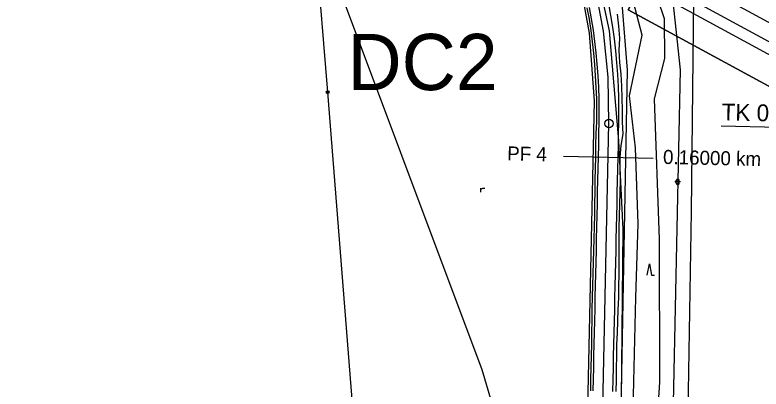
# Model space of a CAD drawing. Extents: x -555887 to -552101, y -1100251 to -1096546.
# Drawn here: x -554316.1 to -554183.3, y -1097462.4 to -1097395.8 of the extents above; entities that cross this region are included whole.
import ezdxf

# ---------------------------------------------------------------- set-up
doc = ezdxf.new("R2010")
doc.units = 0
for name, color, linetype in [('07_ELEKTRO', 7, 'Continuous'), ('PARCELY_cesty', 7, 'Continuous'), ('PARCELY_VHO', 7, 'Continuous'), ('POLYGONY_POPIS_CESTY', 7, 'Continuous'), ('POLYGONY_SITUACE_PF', 7, 'Continuous'), ('POLYGONY_SITUACE_PF_POPISY', 7, 'Continuous'), ('POLYGONY_SITUACE_PO', 7, 'Continuous'), ('ROZHLED_ram_legenda_1', 7, 'Continuous'), ('vrstevnice', 7, 'Continuous'), ('ZSST', 7, 'Continuous')]:
    doc.layers.add(name, color=color, linetype=linetype)

msp = doc.modelspace()

# ---------------------------------------------------------------- linework, layer by layer
msp.add_line((-554190.35, -1097415.56), (-554169.26, -1097416.03))
at = {"layer": '07_ELEKTRO'}
msp.add_lwpolyline([(-554275.08, -1097225.88), (-554271.76, -1097269.82), (-554266.69, -1097333.7), (-554260.45, -1097409.54), (-554255.84, -1097467.96), (-554251.06, -1097526.24), (-554246.54, -1097579.5), (-554242.27, -1097628.74), (-554241.83, -1097636.18)], dxfattribs=at)
at = {"layer": 'PARCELY_cesty'}
for points in [[(-554222.14, -1097577.67), (-554219.8, -1097564.76), (-554214.88, -1097501.33), (-554212.93, -1097411.07), (-554213.82, -1097399.02), (-554215.27, -1097391.19), (-554218.76, -1097379.64), (-554223.52, -1097368.5), (-554249.09, -1097318.38), (-554253.81, -1097306), (-554255.45, -1097297.23), (-554257.68, -1097277.56), (-554257.68, -1097272.96), (-554254.78, -1097263.93), (-554248.28, -1097256.84), (-554243.38, -1097252.09), (-554241.28, -1097247.99), (-554240.16, -1097243.28), (-554227.33, -1097094.83)], [(-554213.98, -1097572.5), (-554209.03, -1097510.35), (-554207.05, -1097405.63), (-554208.48, -1097387.75), (-554231.63, -1097341.59), (-554244.51, -1097316.35), (-554248.98, -1097304.64), (-554250.5, -1097296.49), (-554252.68, -1097277.28), (-554252.68, -1097273.74), (-554250.86, -1097269.06), (-554235.26, -1097250.21), (-554222.33, -1097095.1)]]:
    msp.add_lwpolyline(points, dxfattribs=at)
at = {"layer": 'PARCELY_VHO'}
msp.add_lwpolyline([(-554229.55, -1097316.95), (-554223.69, -1097322.98), (-554219.67, -1097327.12), (-554220.87, -1097341.28), (-554215.59, -1097358.86), (-554199.78, -1097386.16), (-554197.66, -1097405.58), (-554199.45, -1097490.3), (-554199.63, -1097570.97), (-554210.4, -1097572.11), (-554209.84, -1097554.02), (-554209.03, -1097510.35), (-554207.05, -1097405.63), (-554208.48, -1097387.75), (-554231.63, -1097341.59)], close=True, dxfattribs=at)
at = {"layer": 'POLYGONY_SITUACE_PF'}
for p, q in [((-554218.48, -1097420.92), (-554210.48, -1097421.09)), ((-554210.48, -1097421.09), (-554202.48, -1097421.27))]:
    msp.add_line(p, q, dxfattribs=at)
at = {"layer": 'POLYGONY_SITUACE_PO'}
for p, q in [((-554211.33, -1097398.7), (-554212.84, -1097390.6)), ((-554213.85, -1097396.54), (-554214.25, -1097394.54)), ((-554213.45, -1097396.47), (-554213.82, -1097394.45)), ((-554213.45, -1097396.47), (-554213.82, -1097394.45)), ((-554210, -1097395.88), (-554210.38, -1097393.8)), ((-554210, -1097395.88), (-554210.38, -1097393.8)), ((-554209.67, -1097397.98), (-554210, -1097395.88)), ((-554209.67, -1097397.98), (-554210, -1097395.88)), ((-554208.59, -1097397.82), (-554208.81, -1097395.68)), ((-554213.54, -1097398.55), (-554213.85, -1097396.54)), ((-554213.13, -1097398.49), (-554213.45, -1097396.47)), ((-554213.13, -1097398.49), (-554213.45, -1097396.47)), ((-554213.28, -1097400.57), (-554213.54, -1097398.55)), ((-554212.86, -1097400.52), (-554213.13, -1097398.49)), ((-554212.86, -1097400.52), (-554213.13, -1097398.49)), ((-554210.5, -1097406.89), (-554211.33, -1097398.7)), ((-554209.39, -1097400.08), (-554209.67, -1097397.98)), ((-554209.39, -1097400.08), (-554209.67, -1097397.98)), ((-554208.39, -1097399.95), (-554208.59, -1097397.82)), ((-554208.55, -1097402.12), (-554208.39, -1097399.95)), ((-554213.07, -1097402.6), (-554213.28, -1097400.57)), ((-554212.62, -1097402.55), (-554212.86, -1097400.52)), ((-554212.62, -1097402.55), (-554212.86, -1097400.52)), ((-554209.14, -1097402.18), (-554209.39, -1097400.08)), ((-554209.14, -1097402.18), (-554209.39, -1097400.08)), ((-554212.9, -1097404.63), (-554213.07, -1097402.6)), ((-554212.43, -1097404.59), (-554212.62, -1097402.55)), ((-554212.43, -1097404.59), (-554212.62, -1097402.55)), ((-554208.94, -1097404.29), (-554209.14, -1097402.18)), ((-554208.94, -1097404.29), (-554209.14, -1097402.18)), ((-554208.41, -1097404.25), (-554208.55, -1097402.12)), ((-554212.75, -1097406.66), (-554212.9, -1097404.63)), ((-554212.27, -1097406.63), (-554212.43, -1097404.59)), ((-554212.27, -1097406.63), (-554212.43, -1097404.59)), ((-554208.78, -1097406.41), (-554208.94, -1097404.29)), ((-554208.78, -1097406.41), (-554208.94, -1097404.29)), ((-554208.17, -1097406.37), (-554208.41, -1097404.25)), ((-554212.63, -1097408.69), (-554212.75, -1097406.66)), ((-554212.16, -1097408.67), (-554212.27, -1097406.63)), ((-554212.16, -1097408.67), (-554212.27, -1097406.63)), ((-554208.66, -1097408.52), (-554208.78, -1097406.41)), ((-554208.66, -1097408.52), (-554208.78, -1097406.41)), ((-554208.04, -1097408.5), (-554208.17, -1097406.37)), ((-554210.35, -1097415.12), (-554210.5, -1097406.89)), ((-554212.54, -1097410.73), (-554212.63, -1097408.69)), ((-554212.1, -1097410.72), (-554212.16, -1097408.67)), ((-554212.1, -1097410.72), (-554212.16, -1097408.67)), ((-554208.6, -1097410.64), (-554208.66, -1097408.52)), ((-554208.6, -1097410.64), (-554208.66, -1097408.52)), ((-554207.99, -1097410.63), (-554208.04, -1097408.5)), ((-554208.57, -1097412.76), (-554208.6, -1097410.64)), ((-554208.57, -1097412.76), (-554208.6, -1097410.64)), ((-554207.97, -1097412.76), (-554207.99, -1097410.63)), ((-554212.5, -1097412.77), (-554212.54, -1097410.73)), ((-554212.07, -1097412.77), (-554212.1, -1097410.72)), ((-554212.07, -1097412.77), (-554212.1, -1097410.72)), ((-554212.52, -1097414.8), (-554212.5, -1097412.77)), ((-554212.09, -1097414.81), (-554212.07, -1097412.77)), ((-554212.09, -1097414.81), (-554212.07, -1097412.77)), ((-554208.59, -1097414.88), (-554208.57, -1097412.76)), ((-554208.59, -1097414.88), (-554208.57, -1097412.76)), ((-554207.92, -1097414.89), (-554207.97, -1097412.76)), ((-554212.61, -1097416.88), (-554212.52, -1097414.8)), ((-554212.14, -1097416.89), (-554212.09, -1097414.81)), ((-554212.14, -1097416.89), (-554212.09, -1097414.81)), ((-554212.07, -1097492.6), (-554210.35, -1097415.12)), ((-554208.64, -1097416.97), (-554208.59, -1097414.88)), ((-554208.64, -1097416.97), (-554208.59, -1097414.88)), ((-554207.84, -1097416.99), (-554207.92, -1097414.89)), ((-554212.69, -1097418.96), (-554212.61, -1097416.88)), ((-554212.18, -1097418.97), (-554212.14, -1097416.89)), ((-554212.18, -1097418.97), (-554212.14, -1097416.89)), ((-554208.68, -1097419.05), (-554208.64, -1097416.97)), ((-554208.68, -1097419.05), (-554208.64, -1097416.97)), ((-554208.2, -1097419.06), (-554207.84, -1097416.99)), ((-554212.72, -1097421.04), (-554212.69, -1097418.96)), ((-554212.23, -1097421.06), (-554212.18, -1097418.97)), ((-554212.23, -1097421.06), (-554212.18, -1097418.97)), ((-554208.73, -1097421.13), (-554208.68, -1097419.05)), ((-554208.73, -1097421.13), (-554208.68, -1097419.05)), ((-554208.35, -1097421.14), (-554208.2, -1097419.06)), ((-554212.77, -1097423.13), (-554212.72, -1097421.04)), ((-554212.28, -1097423.14), (-554212.23, -1097421.06)), ((-554212.28, -1097423.14), (-554212.23, -1097421.06)), ((-554208.78, -1097423.22), (-554208.73, -1097421.13)), ((-554208.78, -1097423.22), (-554208.73, -1097421.13)), ((-554208.34, -1097423.23), (-554208.35, -1097421.14)), ((-554212.81, -1097425.21), (-554212.77, -1097423.13)), ((-554212.32, -1097425.22), (-554212.28, -1097423.14)), ((-554212.32, -1097425.22), (-554212.28, -1097423.14)), ((-554208.82, -1097425.3), (-554208.78, -1097423.22)), ((-554208.82, -1097425.3), (-554208.78, -1097423.22)), ((-554208.32, -1097425.31), (-554208.34, -1097423.23)), ((-554212.83, -1097427.29), (-554212.81, -1097425.21)), ((-554212.37, -1097427.3), (-554212.32, -1097425.22)), ((-554212.37, -1097427.3), (-554212.32, -1097425.22)), ((-554208.87, -1097427.38), (-554208.82, -1097425.3)), ((-554208.87, -1097427.38), (-554208.82, -1097425.3)), ((-554208.35, -1097427.39), (-554208.32, -1097425.31)), ((-554212.85, -1097429.38), (-554212.83, -1097427.29)), ((-554212.41, -1097429.39), (-554212.37, -1097427.3)), ((-554212.41, -1097429.39), (-554212.37, -1097427.3)), ((-554208.92, -1097429.46), (-554208.87, -1097427.38)), ((-554208.92, -1097429.46), (-554208.87, -1097427.38)), ((-554208.43, -1097429.48), (-554208.35, -1097427.39)), ((-554212.9, -1097431.46), (-554212.85, -1097429.38)), ((-554212.46, -1097431.47), (-554212.41, -1097429.39)), ((-554212.46, -1097431.47), (-554212.41, -1097429.39)), ((-554208.96, -1097431.55), (-554208.92, -1097429.46)), ((-554208.96, -1097431.55), (-554208.92, -1097429.46)), ((-554208.49, -1097431.56), (-554208.43, -1097429.48)), ((-554212.95, -1097433.54), (-554212.9, -1097431.46)), ((-554212.51, -1097433.55), (-554212.46, -1097431.47)), ((-554212.51, -1097433.55), (-554212.46, -1097431.47)), ((-554209.01, -1097433.63), (-554208.96, -1097431.55)), ((-554209.01, -1097433.63), (-554208.96, -1097431.55)), ((-554208.53, -1097433.64), (-554208.49, -1097431.56)), ((-554212.99, -1097435.63), (-554212.95, -1097433.54)), ((-554212.55, -1097435.64), (-554212.51, -1097433.55)), ((-554212.55, -1097435.64), (-554212.51, -1097433.55)), ((-554209.05, -1097435.71), (-554209.01, -1097433.63)), ((-554209.05, -1097435.71), (-554209.01, -1097433.63)), ((-554208.54, -1097435.72), (-554208.53, -1097433.64)), ((-554213.05, -1097437.71), (-554212.99, -1097435.63)), ((-554212.6, -1097437.72), (-554212.55, -1097435.64)), ((-554212.6, -1097437.72), (-554212.55, -1097435.64)), ((-554209.1, -1097437.8), (-554209.05, -1097435.71)), ((-554209.1, -1097437.8), (-554209.05, -1097435.71)), ((-554208.54, -1097437.81), (-554208.54, -1097435.72)), ((-554213.11, -1097439.79), (-554213.05, -1097437.71)), ((-554212.65, -1097439.8), (-554212.6, -1097437.72)), ((-554212.65, -1097439.8), (-554212.6, -1097437.72)), ((-554209.15, -1097439.88), (-554209.1, -1097437.8)), ((-554209.15, -1097439.88), (-554209.1, -1097437.8)), ((-554208.52, -1097439.89), (-554208.54, -1097437.81)), ((-554213.17, -1097441.87), (-554213.11, -1097439.79)), ((-554212.69, -1097441.88), (-554212.65, -1097439.8)), ((-554212.69, -1097441.88), (-554212.65, -1097439.8)), ((-554209.19, -1097441.96), (-554209.15, -1097439.88)), ((-554209.19, -1097441.96), (-554209.15, -1097439.88)), ((-554208.56, -1097441.98), (-554208.52, -1097439.89)), ((-554213.23, -1097443.96), (-554213.17, -1097441.87)), ((-554212.74, -1097443.97), (-554212.69, -1097441.88)), ((-554212.74, -1097443.97), (-554212.69, -1097441.88)), ((-554209.24, -1097444.04), (-554209.19, -1097441.96)), ((-554209.24, -1097444.04), (-554209.19, -1097441.96)), ((-554208.57, -1097444.06), (-554208.56, -1097441.98)), ((-554213.29, -1097446.04), (-554213.23, -1097443.96)), ((-554212.79, -1097446.05), (-554212.74, -1097443.97)), ((-554212.79, -1097446.05), (-554212.74, -1097443.97)), ((-554209.29, -1097446.13), (-554209.24, -1097444.04)), ((-554209.29, -1097446.13), (-554209.24, -1097444.04)), ((-554208.62, -1097446.14), (-554208.57, -1097444.06)), ((-554213.32, -1097448.12), (-554213.29, -1097446.04)), ((-554212.83, -1097448.13), (-554212.79, -1097446.05)), ((-554212.83, -1097448.13), (-554212.79, -1097446.05)), ((-554209.33, -1097448.21), (-554209.29, -1097446.13)), ((-554209.33, -1097448.21), (-554209.29, -1097446.13)), ((-554208.7, -1097448.22), (-554208.62, -1097446.14)), ((-554213.36, -1097450.2), (-554213.32, -1097448.12)), ((-554212.88, -1097450.22), (-554212.83, -1097448.13)), ((-554212.88, -1097450.22), (-554212.83, -1097448.13)), ((-554209.38, -1097450.29), (-554209.33, -1097448.21)), ((-554209.38, -1097450.29), (-554209.33, -1097448.21)), ((-554208.78, -1097450.31), (-554208.7, -1097448.22)), ((-554213.4, -1097452.29), (-554213.36, -1097450.2)), ((-554212.93, -1097452.3), (-554212.88, -1097450.22)), ((-554212.93, -1097452.3), (-554212.88, -1097450.22)), ((-554209.43, -1097452.38), (-554209.38, -1097450.29)), ((-554209.43, -1097452.38), (-554209.38, -1097450.29)), ((-554208.84, -1097452.39), (-554208.78, -1097450.31)), ((-554213.42, -1097454.37), (-554213.4, -1097452.29)), ((-554212.97, -1097454.38), (-554212.93, -1097452.3)), ((-554212.97, -1097454.38), (-554212.93, -1097452.3)), ((-554209.47, -1097454.46), (-554209.43, -1097452.38)), ((-554209.47, -1097454.46), (-554209.43, -1097452.38)), ((-554208.93, -1097454.47), (-554208.84, -1097452.39)), ((-554213.45, -1097456.45), (-554213.42, -1097454.37)), ((-554213.02, -1097456.46), (-554212.97, -1097454.38)), ((-554213.02, -1097456.46), (-554212.97, -1097454.38)), ((-554209.52, -1097456.54), (-554209.47, -1097454.46)), ((-554209.52, -1097456.54), (-554209.47, -1097454.46)), ((-554208.97, -1097456.55), (-554208.93, -1097454.47)), ((-554213.5, -1097458.54), (-554213.45, -1097456.45)), ((-554213.06, -1097458.55), (-554213.02, -1097456.46)), ((-554213.06, -1097458.55), (-554213.02, -1097456.46)), ((-554209.57, -1097458.62), (-554209.52, -1097456.54)), ((-554209.57, -1097458.62), (-554209.52, -1097456.54)), ((-554209, -1097458.64), (-554208.97, -1097456.55)), ((-554213.56, -1097460.62), (-554213.5, -1097458.54)), ((-554213.11, -1097460.63), (-554213.06, -1097458.55)), ((-554213.11, -1097460.63), (-554213.06, -1097458.55)), ((-554209.61, -1097460.71), (-554209.57, -1097458.62)), ((-554209.61, -1097460.71), (-554209.57, -1097458.62)), ((-554209.03, -1097460.72), (-554209, -1097458.64)), ((-554213.6, -1097462.7), (-554213.56, -1097460.62)), ((-554213.16, -1097462.71), (-554213.11, -1097460.63)), ((-554213.16, -1097462.71), (-554213.11, -1097460.63)), ((-554209.66, -1097462.79), (-554209.61, -1097460.71)), ((-554209.66, -1097462.79), (-554209.61, -1097460.71)), ((-554209.07, -1097462.8), (-554209.03, -1097460.72))]:
    msp.add_line(p, q, dxfattribs=at)
msp.add_circle((-554210.35, -1097415.12), 0.75, dxfattribs=at)
at = {"layer": 'ROZHLED_ram_legenda_1'}
for points in [[(-554022.39, -1097495.03), (-554206.96, -1097394.87), (-554065.3, -1097133.83), (-553880.73, -1097233.99)], [(-554022.39, -1097495.03), (-554206.96, -1097394.87), (-554065.3, -1097133.83), (-553880.73, -1097233.99)], [(-554050.74, -1097260.06), (-554139.46, -1097423.54), (-554197.47, -1097392.06), (-554108.75, -1097228.58)], [(-554054.81, -1097261.26), (-554140.66, -1097419.47), (-554193.4, -1097390.85), (-554107.55, -1097232.64)]]:
    msp.add_lwpolyline(points, close=True, dxfattribs=at)
for points in [[(-553880.73, -1097233.99), (-554065.3, -1097133.83), (-554206.96, -1097394.87), (-554022.39, -1097495.03), (-553880.73, -1097233.99)], [(-554200.18, -1097392.86), (-554063.29, -1097140.61), (-553887.51, -1097236), (-554024.4, -1097488.25), (-554200.18, -1097392.86)], [(-554200.18, -1097392.86), (-554063.29, -1097140.61), (-553887.51, -1097236), (-554024.4, -1097488.25), (-554200.18, -1097392.86)]]:
    msp.add_lwpolyline(points, dxfattribs=at)
at = {"layer": 'vrstevnice'}
msp.add_lwpolyline([(-554443.5, -1097167.35), (-554428.33, -1097192.26), (-554413.31, -1097220.06), (-554400.53, -1097238.88), (-554391.26, -1097249.97), (-554390.42, -1097250.25), (-554390.56, -1097251.09), (-554364.87, -1097276.65), (-554344.93, -1097292.8), (-554344.93, -1097293.36), (-554328.78, -1097306.56), (-554297.47, -1097333.8), (-554286.8, -1097344.33), (-554279.21, -1097353.74), (-554266.01, -1097373.68), (-554261.8, -1097382.1), (-554233.02, -1097458.91), (-554220.1, -1097502.44), (-554215.18, -1097512.13), (-554211.53, -1097517.32), (-554206.62, -1097521.11), (-554200.72, -1097522.94), (-554190.33, -1097523.08), (-554168.99, -1097521.25)], dxfattribs=at)
at = {"layer": 'ZSST'}
for p, q in [((-554198.36, -1097425.76), (-554198.36, -1097425.26)), ((-554197.86, -1097425.76), (-554197.86, -1097425.26)), ((-554197.61, -1097425.51), (-554198.61, -1097425.51)), ((-554203.56, -1097442.11), (-554203.15, -1097440.11)), ((-554203.15, -1097440.11), (-554202.76, -1097442.11)), ((-554202.76, -1097442.11), (-554202.26, -1097442.12))]:
    msp.add_line(p, q, dxfattribs=at)
for points in [[(-554271.76, -1097269.82), (-554266.69, -1097333.7), (-554260.45, -1097409.54), (-554255.84, -1097467.96), (-554251.06, -1097526.24), (-554246.54, -1097579.5)], [(-554228.49, -1097352.37), (-554222.31, -1097363.01), (-554217.16, -1097374.36), (-554213.13, -1097385.57), (-554210.33, -1097398.65), (-554208.63, -1097418.22), (-554207.9, -1097433.97), (-554208.03, -1097446.11), (-554208.17, -1097464.51), (-554209, -1097480.88), (-554209.7, -1097495.88), (-554211.13, -1097510.41), (-554213.95, -1097530.24)], [(-554207.41, -1097353.78), (-554209.41, -1097355.86), (-554201.48, -1097374.67), (-554195.3, -1097392.67), (-554195.74, -1097430.8), (-554196.46, -1097477.06)], [(-554207.15, -1097480.9), (-554206.03, -1097466.04), (-554205.54, -1097446.11), (-554205.17, -1097432.98), (-554205.64, -1097419.43), (-554206.7, -1097410.18), (-554204.44, -1097399.41), (-554206.31, -1097392.33), (-554207.77, -1097384.58), (-554210.25, -1097381.02), (-554214.71, -1097370.71), (-554222.07, -1097357.12)], [(-554201.38, -1097435.75), (-554202.22, -1097410.73), (-554200.39, -1097403.53), (-554200.47, -1097396.48), (-554206.52, -1097378.56), (-554208.06, -1097376.04)], [(-554233.16, -1097427.35), (-554233.16, -1097426.62)], [(-554233.16, -1097426.86), (-554233.06, -1097426.76), (-554232.95, -1097426.7), (-554232.8, -1097426.65), (-554232.65, -1097426.63), (-554232.49, -1097426.62)], [(-554209.43, -1097573.52), (-554199.51, -1097572.48), (-554196.92, -1097566.29), (-554196.91, -1097543.98), (-554197.32, -1097519.93), (-554198.74, -1097506.15), (-554202.93, -1097487.02), (-554201.29, -1097461.13), (-554201.38, -1097435.75)]]:
    msp.add_lwpolyline(points, dxfattribs=at)
for radius in [0.25, 0.158, 0.05]:
    msp.add_circle((-554260.45, -1097409.54), radius, dxfattribs=at)
for centre, start, end in [((-554198.11, -1097425.26), 359.7029, 179.7029), ((-554198.11, -1097425.76), 179.7029, 359.7029)]:
    msp.add_arc(centre, 0.25, start, end, dxfattribs=at)

# ---------------------------------------------------------------- texts
msp.add_text('TK 0.16598', height=3, rotation=358.7235).set_placement((-554190.33, -1097414.56))
at = {"layer": 'POLYGONY_POPIS_CESTY'}
msp.add_text('DC2', height=10, dxfattribs=at).set_placement((-554256.93, -1097409.18))
at = {"layer": 'POLYGONY_SITUACE_PF_POPISY'}
for s, p in [('PF 4', (-554228.5, -1097421.69)), ('0.16000 km', (-554200.75, -1097422.31))]:
    msp.add_text(s, height=2.5, rotation=358.7235, dxfattribs=at).set_placement(p)

doc.saveas('drawing.dxf')
